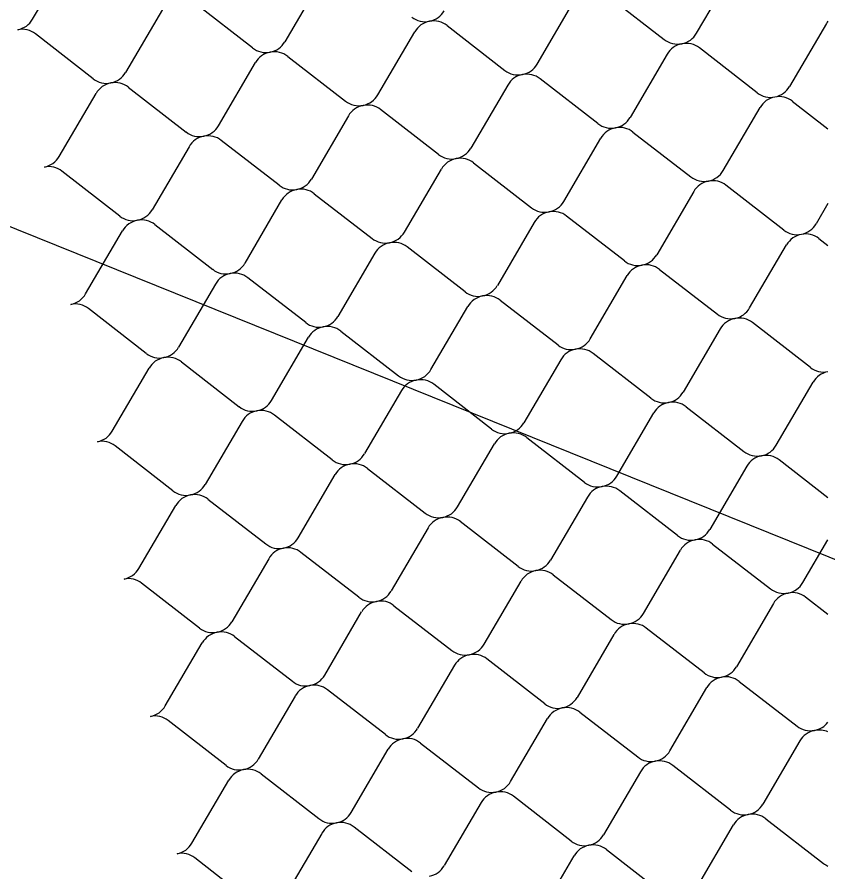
# Model space of a CAD drawing. Extents: x 638850 to 644908, y 297188 to 298900.
# Drawn here: x 644270.47 to 644305.9, y 297417.31 to 297454.65 of the extents above; entities that cross this region are included whole.
import ezdxf

# ---------------------------------------------------------------- set-up
doc = ezdxf.new("R2010")
doc.units = 0
doc.layers.add('1', color=7, linetype='Continuous')
doc.layers.add('5', color=7, linetype='Continuous')

msp = doc.modelspace()

# ---------------------------------------------------------------- linework, layer by layer
at = {"layer": '1'}
msp.add_line((641027.32, 298753.995), (644908.141, 297188.079), dxfattribs=at)
at = {"layer": '5'}
for p, q in [((644271.148, 297454.558), (644272.764, 297457.317)), ((644300.156, 297453.946), (644301.771, 297456.704)), ((644283.787, 297456.337), (644282.171, 297453.579)), ((644280.762, 297453.306), (644278.234, 297455.263)), ((644293.194, 297452.599), (644294.81, 297455.358)), ((644296.219, 297455.63), (644298.747, 297453.673)), ((644276.825, 297454.991), (644275.209, 297452.232)), ((644289.257, 297454.284), (644291.785, 297452.326)), ((644305.833, 297454.378), (644304.217, 297451.619)), ((644273.8, 297451.959), (644271.272, 297453.917)), ((644286.232, 297451.252), (644287.848, 297454.011)), ((644298.871, 297453.031), (644297.255, 297450.273)), ((644302.808, 297451.347), (644300.28, 297453.304)), ((644279.271, 297449.906), (644280.886, 297452.664)), ((644282.295, 297452.937), (644284.823, 297450.98)), ((644295.846, 297450), (644293.318, 297451.957)), ((644275.333, 297451.59), (644277.861, 297449.633)), ((644291.909, 297451.685), (644290.294, 297448.926)), ((644272.309, 297448.559), (644273.924, 297451.318)), ((644304.341, 297450.978), (644305.895, 297449.775)), ((644288.884, 297448.654), (644286.357, 297450.611)), ((644301.317, 297447.947), (644302.932, 297450.705)), ((644284.947, 297450.338), (644283.332, 297447.58)), ((644294.355, 297446.6), (644295.97, 297449.359)), ((644297.38, 297449.631), (644299.907, 297447.674)), ((644277.985, 297448.992), (644276.37, 297446.233)), ((644281.922, 297447.307), (644279.395, 297449.264)), ((644290.418, 297448.285), (644292.945, 297446.327)), ((644274.96, 297445.96), (644272.433, 297447.918)), ((644287.393, 297445.254), (644289.008, 297448.012)), ((644303.968, 297445.348), (644301.441, 297447.305)), ((644283.456, 297446.938), (644285.983, 297444.981)), ((644300.031, 297447.032), (644298.416, 297444.274)), ((644280.431, 297443.907), (644282.046, 297446.666)), ((644305.895, 297446.504), (644305.378, 297445.621)), ((644297.006, 297444.001), (644294.479, 297445.959)), ((644276.494, 297445.592), (644279.021, 297443.634)), ((644293.069, 297445.686), (644291.454, 297442.927)), ((644273.469, 297442.56), (644275.084, 297445.319)), ((644305.502, 297444.979), (644305.895, 297444.674)), ((644290.044, 297442.655), (644287.517, 297444.612)), ((644302.477, 297441.948), (644304.092, 297444.706)), ((644286.107, 297444.339), (644284.492, 297441.581)), ((644295.515, 297440.601), (644297.13, 297443.36)), ((644298.54, 297443.632), (644301.067, 297441.675)), ((644279.145, 297442.993), (644277.53, 297440.234)), ((644283.082, 297441.308), (644280.555, 297443.265)), ((644291.578, 297442.286), (644294.105, 297440.329)), ((644276.12, 297439.962), (644273.593, 297441.919)), ((644288.553, 297439.255), (644290.168, 297442.013)), ((644305.128, 297439.349), (644302.601, 297441.306)), ((644284.616, 297440.939), (644287.143, 297438.982)), ((644301.191, 297441.034), (644299.576, 297438.275)), ((644281.591, 297437.908), (644283.206, 297440.667)), ((644298.166, 297438.002), (644295.639, 297439.96)), ((644277.654, 297439.593), (644280.182, 297437.635)), ((644294.229, 297439.687), (644292.614, 297436.928)), ((644274.629, 297436.561), (644276.245, 297439.32)), ((644291.205, 297436.656), (644288.677, 297438.613)), ((644303.637, 297435.949), (644305.252, 297438.707)), ((644287.268, 297438.34), (644285.652, 297435.582)), ((644296.675, 297434.602), (644298.291, 297437.361)), ((644299.7, 297437.633), (644302.228, 297435.676)), ((644280.306, 297436.994), (644278.69, 297434.235)), ((644284.243, 297435.309), (644281.715, 297437.266)), ((644292.738, 297436.287), (644295.266, 297434.33)), ((644277.281, 297433.963), (644274.753, 297435.92)), ((644289.713, 297433.256), (644291.329, 297436.014)), ((644305.895, 297433.655), (644303.761, 297435.307)), ((644285.776, 297434.94), (644288.304, 297432.983)), ((644302.352, 297435.035), (644300.736, 297432.276)), ((644282.751, 297431.909), (644284.367, 297434.668)), ((644295.39, 297433.688), (644293.774, 297430.93)), ((644299.327, 297432.003), (644296.799, 297433.961)), ((644275.79, 297430.563), (644277.405, 297433.321)), ((644278.814, 297433.594), (644281.342, 297431.636)), ((644292.365, 297430.657), (644289.837, 297432.614)), ((644288.428, 297432.341), (644286.813, 297429.583)), ((644304.797, 297429.95), (644305.895, 297431.825)), ((644297.836, 297428.603), (644299.451, 297431.362)), ((644300.86, 297431.635), (644303.388, 297429.677)), ((644281.466, 297430.995), (644279.851, 297428.236)), ((644285.403, 297429.31), (644282.876, 297431.268)), ((644293.899, 297430.288), (644296.426, 297428.331)), ((644278.441, 297427.964), (644275.914, 297429.921)), ((644290.874, 297427.257), (644292.489, 297430.015)), ((644305.895, 297428.554), (644304.922, 297429.308)), ((644286.937, 297428.941), (644289.464, 297426.984)), ((644303.512, 297429.036), (644301.897, 297426.277)), ((644283.912, 297425.91), (644285.527, 297428.669)), ((644296.55, 297427.689), (644294.935, 297424.931)), ((644300.487, 297426.005), (644297.96, 297427.962)), ((644276.95, 297424.564), (644278.565, 297427.322)), ((644279.975, 297427.595), (644282.502, 297425.638)), ((644293.525, 297424.658), (644290.998, 297426.615)), ((644289.588, 297426.343), (644287.973, 297423.584)), ((644302.021, 297425.636), (644304.548, 297423.678)), ((644286.563, 297423.311), (644284.036, 297425.269)), ((644298.996, 297422.604), (644300.611, 297425.363)), ((644282.626, 297424.996), (644281.011, 297422.237)), ((644295.059, 297424.289), (644297.586, 297422.332)), ((644279.601, 297421.965), (644277.074, 297423.922)), ((644292.034, 297421.258), (644293.649, 297424.016)), ((644288.097, 297422.942), (644290.624, 297420.985)), ((644304.672, 297423.037), (644303.057, 297420.278)), ((644285.072, 297419.911), (644286.687, 297422.67)), ((644297.71, 297421.69), (644296.095, 297418.932)), ((644301.647, 297420.006), (644299.12, 297421.963)), ((644278.11, 297418.565), (644279.725, 297421.323)), ((644281.135, 297421.596), (644283.662, 297419.639)), ((644294.685, 297418.659), (644292.158, 297420.616)), ((644290.748, 297420.344), (644289.133, 297417.585)), ((644303.181, 297419.637), (644305.708, 297417.679)), ((644287.724, 297417.312), (644285.196, 297419.27)), ((644300.156, 297416.605), (644301.771, 297419.364)), ((644283.787, 297418.997), (644282.171, 297416.239)), ((644280.762, 297415.966), (644278.234, 297417.923)), ((644293.194, 297415.259), (644294.81, 297418.017)), ((644296.219, 297418.29), (644298.747, 297416.333))]:
    msp.add_line(p, q, dxfattribs=at)
for centre, start_param, end_param in [((644288.323, 297455.331), 1.570796, 2.461818), ((644270.339, 297454.964), 1.570796, 2.461818), ((644288.323, 297455.331), 0.679775, 1.570796), ((644288.657, 297453.605), 3.821368, 4.712389), ((644270.673, 297453.238), 3.821368, 4.712389), ((644288.657, 297453.605), 4.712389, 5.60341), ((644306.642, 297453.972), 5.47537, 5.60341), ((644299.346, 297454.352), 1.570796, 2.461818), ((644281.362, 297453.985), 1.570796, 2.461818), ((644299.346, 297454.352), 0.679775, 1.570796), ((644299.68, 297452.625), 4.712389, 5.60341), ((644299.68, 297452.625), 3.821368, 4.712389), ((644281.362, 297453.985), 0.679775, 1.570796), ((644281.696, 297452.258), 4.712389, 5.60341), ((644281.696, 297452.258), 3.821368, 4.712389), ((644292.385, 297453.005), 0.679775, 1.570796), ((644292.385, 297453.005), 1.570796, 2.461818), ((644274.4, 297452.638), 0.679775, 1.570796), ((644274.4, 297452.638), 1.570796, 2.461818), ((644292.719, 297451.279), 4.712389, 5.60341), ((644292.719, 297451.279), 3.821368, 4.712389), ((644274.734, 297450.912), 4.712389, 5.60341), ((644274.734, 297450.912), 3.821368, 4.712389), ((644303.408, 297452.026), 1.570796, 2.461818), ((644285.423, 297451.659), 1.570796, 2.461818), ((644303.408, 297452.026), 0.679775, 1.570796), ((644303.742, 297450.299), 4.712389, 5.60341), ((644303.742, 297450.299), 3.821368, 4.712389), ((644285.423, 297451.659), 0.679775, 1.570796), ((644285.757, 297449.932), 4.712389, 5.60341), ((644285.757, 297449.932), 3.821368, 4.712389), ((644296.446, 297450.679), 1.570796, 2.461818), ((644278.461, 297450.312), 1.570796, 2.461818), ((644296.446, 297450.679), 0.679775, 1.570796), ((644296.78, 297448.952), 4.712389, 5.60341), ((644296.78, 297448.952), 3.821368, 4.712389), ((644278.461, 297450.312), 0.679775, 1.570796), ((644278.795, 297448.585), 4.712389, 5.60341), ((644278.795, 297448.585), 3.821368, 4.712389), ((644289.484, 297449.332), 1.570796, 2.461818), ((644271.499, 297448.966), 1.570796, 2.461818), ((644289.484, 297449.332), 0.679775, 1.570796), ((644289.818, 297447.606), 4.712389, 5.60341), ((644289.818, 297447.606), 3.821368, 4.712389), ((644271.833, 297447.239), 3.821368, 4.712389), ((644300.507, 297448.353), 1.570796, 2.461818), ((644282.522, 297447.986), 1.570796, 2.461818), ((644300.507, 297448.353), 0.679775, 1.570796), ((644300.841, 297446.626), 4.712389, 5.60341), ((644300.841, 297446.626), 3.821368, 4.712389), ((644282.522, 297447.986), 0.679775, 1.570796), ((644282.856, 297446.259), 4.712389, 5.60341), ((644282.856, 297446.259), 3.821368, 4.712389), ((644293.545, 297447.006), 0.679775, 1.570796), ((644293.545, 297447.006), 1.570796, 2.461818), ((644275.56, 297446.639), 0.679775, 1.570796), ((644275.56, 297446.639), 1.570796, 2.461818), ((644293.879, 297445.28), 4.712389, 5.60341), ((644293.879, 297445.28), 3.821368, 4.712389), ((644275.894, 297444.913), 4.712389, 5.60341), ((644275.894, 297444.913), 3.821368, 4.712389), ((644304.568, 297446.027), 1.570796, 2.461818), ((644286.583, 297445.66), 1.570796, 2.461818), ((644304.568, 297446.027), 0.679775, 1.570796), ((644304.902, 297444.3), 3.821368, 4.712389), ((644286.583, 297445.66), 0.679775, 1.570796), ((644286.917, 297443.933), 3.821368, 4.712389), ((644304.902, 297444.3), 4.712389, 5.60341), ((644286.917, 297443.933), 4.712389, 5.60341), ((644297.606, 297444.68), 1.570796, 2.461818), ((644279.621, 297444.313), 1.570796, 2.461818), ((644297.606, 297444.68), 0.679775, 1.570796), ((644297.94, 297442.954), 4.712389, 5.60341), ((644297.94, 297442.954), 3.821368, 4.712389), ((644279.621, 297444.313), 0.679775, 1.570796), ((644279.955, 297442.587), 4.712389, 5.60341), ((644279.955, 297442.587), 3.821368, 4.712389), ((644290.644, 297443.334), 0.679775, 1.570796), ((644290.644, 297443.334), 1.570796, 2.461818), ((644272.659, 297442.967), 1.570796, 2.461818), ((644290.978, 297441.607), 4.712389, 5.60341), ((644290.978, 297441.607), 3.821368, 4.712389), ((644272.993, 297441.24), 3.821368, 4.712389), ((644301.667, 297442.354), 1.570796, 2.461818), ((644283.682, 297441.987), 1.570796, 2.461818), ((644301.667, 297442.354), 0.679775, 1.570796), ((644302.001, 297440.627), 4.712389, 5.60341), ((644302.001, 297440.627), 3.821368, 4.712389), ((644283.682, 297441.987), 0.679775, 1.570796), ((644284.016, 297440.26), 4.712389, 5.60341), ((644284.016, 297440.26), 3.821368, 4.712389), ((644294.705, 297441.007), 0.679775, 1.570796), ((644294.705, 297441.007), 1.570796, 2.461818), ((644276.72, 297440.64), 0.679775, 1.570796), ((644276.72, 297440.64), 1.570796, 2.461818), ((644295.039, 297439.281), 4.712389, 5.60341), ((644295.039, 297439.281), 3.821368, 4.712389), ((644277.054, 297438.914), 4.712389, 5.60341), ((644277.054, 297438.914), 3.821368, 4.712389), ((644287.743, 297439.661), 1.570796, 2.461818), ((644305.728, 297440.028), 0.679775, 1.570796), ((644287.743, 297439.661), 0.679775, 1.570796), ((644288.077, 297437.934), 3.821368, 4.712389), ((644306.062, 297438.301), 4.712389, 5.60341), ((644288.077, 297437.934), 4.712389, 5.60341), ((644298.766, 297438.681), 1.570796, 2.461818), ((644280.781, 297438.314), 1.570796, 2.461818), ((644298.766, 297438.681), 0.679775, 1.570796), ((644299.1, 297436.955), 4.712389, 5.60341), ((644299.1, 297436.955), 3.821368, 4.712389), ((644280.781, 297438.314), 0.679775, 1.570796), ((644281.115, 297436.588), 4.712389, 5.60341), ((644281.115, 297436.588), 3.821368, 4.712389), ((644291.804, 297437.335), 0.679775, 1.570796), ((644291.804, 297437.335), 1.570796, 2.461818), ((644273.819, 297436.968), 1.570796, 2.461818), ((644292.138, 297435.608), 4.712389, 5.60341), ((644292.138, 297435.608), 3.821368, 4.712389), ((644274.153, 297435.241), 3.821368, 4.712389), ((644302.827, 297436.355), 1.570796, 2.461818), ((644284.843, 297435.988), 1.570796, 2.461818), ((644302.827, 297436.355), 0.679775, 1.570796), ((644303.161, 297434.628), 4.712389, 5.60341), ((644303.161, 297434.628), 3.821368, 4.712389), ((644284.843, 297435.988), 0.679775, 1.570796), ((644285.176, 297434.261), 4.712389, 5.60341), ((644285.176, 297434.261), 3.821368, 4.712389), ((644295.866, 297435.008), 1.570796, 2.461818), ((644277.881, 297434.642), 1.570796, 2.461818), ((644295.866, 297435.008), 0.679775, 1.570796), ((644296.199, 297433.282), 4.712389, 5.60341), ((644296.199, 297433.282), 3.821368, 4.712389), ((644277.881, 297434.642), 0.679775, 1.570796), ((644278.215, 297432.915), 4.712389, 5.60341), ((644278.215, 297432.915), 3.821368, 4.712389), ((644288.904, 297433.662), 1.570796, 2.461818), ((644288.904, 297433.662), 0.679775, 1.570796), ((644289.238, 297431.935), 4.712389, 5.60341), ((644289.238, 297431.935), 3.821368, 4.712389), ((644299.927, 297432.682), 1.570796, 2.461818), ((644281.942, 297432.315), 1.570796, 2.461818), ((644299.927, 297432.682), 0.679775, 1.570796), ((644300.261, 297430.956), 4.712389, 5.60341), ((644300.261, 297430.956), 3.821368, 4.712389), ((644281.942, 297432.315), 0.679775, 1.570796), ((644282.276, 297430.589), 4.712389, 5.60341), ((644282.276, 297430.589), 3.821368, 4.712389), ((644292.965, 297431.336), 0.679775, 1.570796), ((644292.965, 297431.336), 1.570796, 2.461818), ((644274.98, 297430.969), 1.570796, 2.461818), ((644293.299, 297429.609), 4.712389, 5.60341), ((644293.299, 297429.609), 3.821368, 4.712389), ((644275.314, 297429.242), 3.821368, 4.712389), ((644303.988, 297430.356), 1.570796, 2.461818), ((644286.003, 297429.989), 1.570796, 2.461818), ((644303.988, 297430.356), 0.679775, 1.570796), ((644304.322, 297428.63), 3.821368, 4.712389), ((644286.003, 297429.989), 0.679775, 1.570796), ((644286.337, 297428.263), 4.712389, 5.60341), ((644286.337, 297428.263), 3.821368, 4.712389), ((644304.322, 297428.63), 4.712389, 5.60341), ((644297.026, 297429.01), 1.570796, 2.461818), ((644279.041, 297428.643), 1.570796, 2.461818), ((644297.026, 297429.01), 0.679775, 1.570796), ((644297.36, 297427.283), 4.712389, 5.60341), ((644297.36, 297427.283), 3.821368, 4.712389), ((644279.041, 297428.643), 0.679775, 1.570796), ((644279.375, 297426.916), 4.712389, 5.60341), ((644279.375, 297426.916), 3.821368, 4.712389), ((644290.064, 297427.663), 1.570796, 2.461818), ((644290.064, 297427.663), 0.679775, 1.570796), ((644290.398, 297425.936), 4.712389, 5.60341), ((644290.398, 297425.936), 3.821368, 4.712389), ((644301.087, 297426.683), 1.570796, 2.461818), ((644283.102, 297426.316), 1.570796, 2.461818), ((644301.087, 297426.683), 0.679775, 1.570796), ((644301.421, 297424.957), 4.712389, 5.60341), ((644301.421, 297424.957), 3.821368, 4.712389), ((644283.102, 297426.316), 0.679775, 1.570796), ((644283.436, 297424.59), 4.712389, 5.60341), ((644283.436, 297424.59), 3.821368, 4.712389), ((644294.125, 297425.337), 0.679775, 1.570796), ((644294.125, 297425.337), 1.570796, 2.461818), ((644276.14, 297424.97), 1.570796, 2.461818), ((644294.459, 297423.61), 4.712389, 5.60341), ((644294.459, 297423.61), 3.821368, 4.712389), ((644276.474, 297423.243), 3.821368, 4.712389), ((644287.163, 297423.99), 1.570796, 2.461818), ((644305.148, 297424.357), 0.679775, 1.570796), ((644305.148, 297424.357), 1.570796, 2.333657), ((644305.482, 297422.631), 4.065483, 4.712389), ((644287.163, 297423.99), 0.679775, 1.570796), ((644287.497, 297422.264), 3.821368, 4.712389), ((644305.482, 297422.631), 4.712389, 5.60341), ((644287.497, 297422.264), 4.712389, 5.60341), ((644298.186, 297423.011), 1.570796, 2.461818), ((644280.201, 297422.644), 1.570796, 2.461818), ((644298.186, 297423.011), 0.679775, 1.570796), ((644298.52, 297421.284), 4.712389, 5.60341), ((644298.52, 297421.284), 3.821368, 4.712389), ((644280.201, 297422.644), 0.679775, 1.570796), ((644280.535, 297420.917), 4.712389, 5.60341), ((644280.535, 297420.917), 3.821368, 4.712389), ((644291.224, 297421.664), 0.679775, 1.570796), ((644291.224, 297421.664), 1.570796, 2.461818), ((644291.558, 297419.937), 4.712389, 5.60341), ((644291.558, 297419.937), 3.821368, 4.712389), ((644302.247, 297420.684), 1.570796, 2.461818), ((644284.262, 297420.317), 1.570796, 2.461818), ((644302.247, 297420.684), 0.679775, 1.570796), ((644302.581, 297418.958), 4.712389, 5.60341), ((644302.581, 297418.958), 3.821368, 4.712389), ((644284.262, 297420.317), 0.679775, 1.570796), ((644284.596, 297418.591), 4.712389, 5.60341), ((644284.596, 297418.591), 3.821368, 4.712389), ((644295.285, 297419.338), 1.570796, 2.461818), ((644277.3, 297418.971), 1.570796, 2.461818), ((644295.285, 297419.338), 0.679775, 1.570796), ((644295.619, 297417.611), 4.712389, 5.60341), ((644295.619, 297417.611), 3.821368, 4.712389), ((644277.634, 297417.244), 3.821368, 4.712389), ((644288.323, 297417.991), 1.570796, 2.461818), ((644306.308, 297418.358), 0.679775, 0.923693)]:
    msp.add_ellipse(centre, major_axis=(-0.906, -0.175), ratio=0.952381, start_param=start_param, end_param=end_param, dxfattribs=at)

doc.saveas('drawing.dxf')
